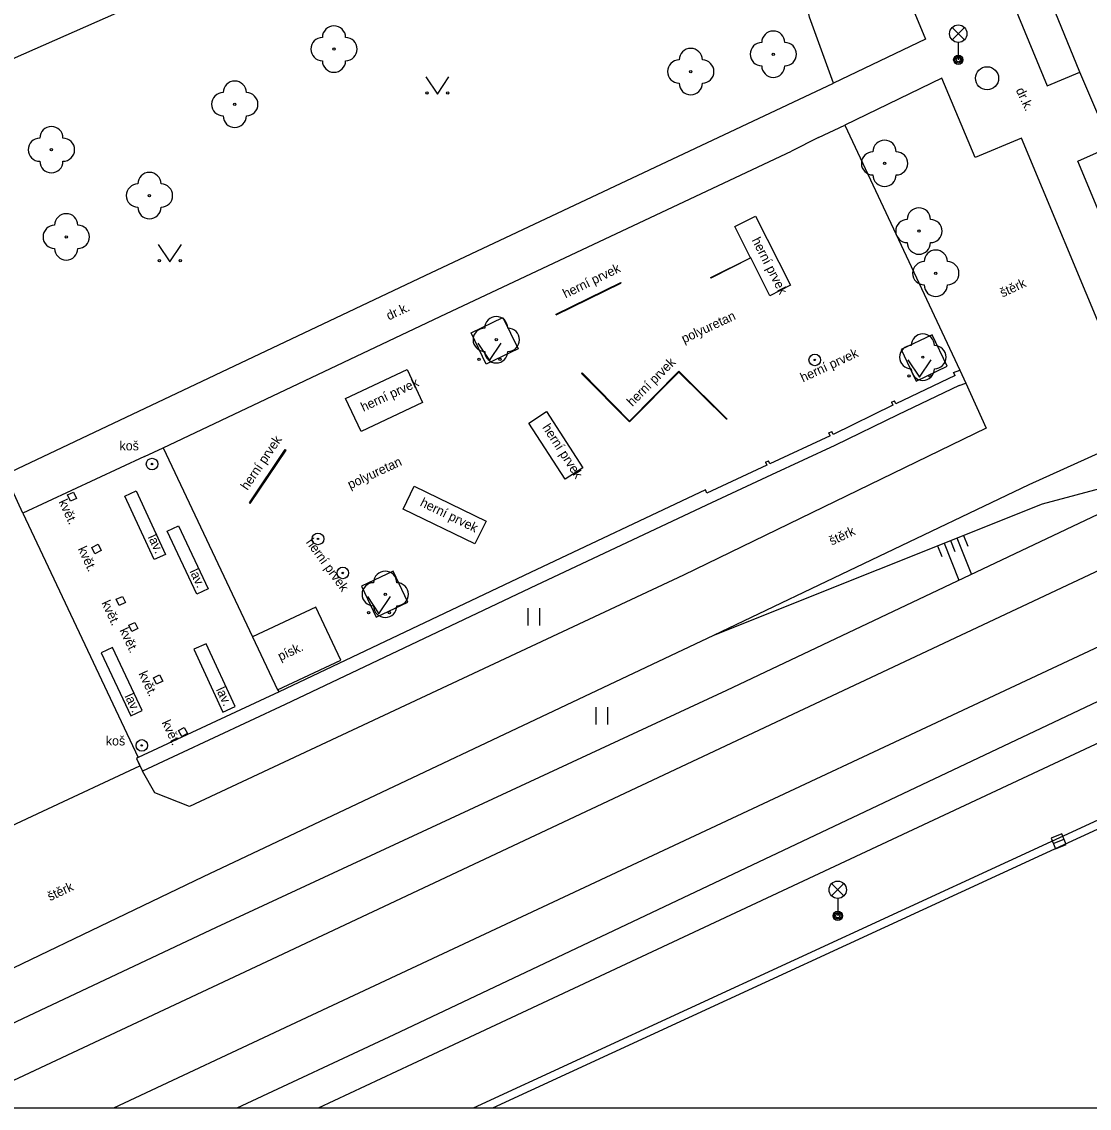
# Model space of a CAD drawing. Extents: x -600309 to -598967, y -1161267 to -1160292.
# Drawn here: x -599435.22 to -599389.17, y -1161267.03 to -1161220.16 of the extents above; entities that cross this region are included whole.
import ezdxf

# ---------------------------------------------------------------- set-up
doc = ezdxf.new("R2010")
doc.units = 0
for name, color, linetype in [('Level 10', 7, 'Continuous'), ('Level 11', 7, 'Continuous'), ('Level 13', 7, 'Continuous'), ('Level 14', 7, 'Continuous'), ('Level 15', 7, 'Continuous'), ('Level 22', 7, 'Continuous'), ('Level 23', 7, 'Continuous'), ('Level 25', 7, 'Continuous'), ('Level 27', 7, 'Continuous'), ('Level 33', 7, 'Continuous'), ('Level 36', 7, 'Continuous'), ('Level 40', 7, 'Continuous'), ('Level 42', 7, 'Continuous'), ('Level 5', 7, 'Continuous'), ('Level 53', 7, 'Continuous'), ('Level 6', 7, 'Continuous'), ('Level 7', 7, 'Continuous'), ('Level 8', 7, 'Continuous'), ('Vrstva 63', 7, 'Continuous')]:
    doc.layers.add(name, color=color, linetype=linetype)

msp = doc.modelspace()

# ---------------------------------------------------------------- linework, layer by layer
at = {"layer": 'Level 10'}
for points in [[(-599443.4169, -1161267.0314), (-599440.78, -1161265.8), (-599436.96, -1161264), (-599426.82, -1161259.22), (-599404.81, -1161249), (-599386.02, -1161240.1)], [(-599383.12, -1161246.8), (-599419.17, -1161263.87), (-599425.9349, -1161267.0314)], [(-599373.17, -1161247.12), (-599388.05, -1161254.26), (-599415.7499, -1161267.0314)]]:
    msp.add_lwpolyline(points, dxfattribs=at)
at = {"layer": 'Level 11'}
for points in [[(-599395.21, -1161212.69), (-599390.98, -1161222.93), (-599389.58, -1161222.34)], [(-599397.11, -1161218.34), (-599397.27, -1161218.41), (-599396.24, -1161220.91), (-599400.21, -1161222.81)], [(-599429.92, -1161238.92), (-599435.17, -1161241.36), (-599435.94, -1161239.69), (-599417.82, -1161231.11), (-599400.21, -1161222.81)], [(-599392.09, -1161225.18), (-599394.09, -1161226.02), (-599395.53, -1161222.6), (-599399.71, -1161224.62)], [(-599388.4, -1161234.04), (-599392.09, -1161225.18)], [(-599386.75, -1161233.18), (-599389.66, -1161226.17), (-599388.21, -1161225.53)], [(-599415.83, -1161233.58), (-599414.46, -1161232.92)], [(-599414.46, -1161232.92), (-599413.81, -1161234.27)], [(-599415.18, -1161234.93), (-599415.83, -1161233.58)], [(-599395.95, -1161233.66), (-599397.29, -1161234.3)], [(-599395.3, -1161235.02), (-599395.95, -1161233.66)], [(-599413.81, -1161234.27), (-599415.18, -1161234.93)], [(-599397.29, -1161234.3), (-599396.64, -1161235.66)], [(-599396.64, -1161235.66), (-599395.3, -1161235.02)], [(-599394.75, -1161235.19), (-599394.5, -1161235.75), (-599393.62, -1161237.7), (-599406.67, -1161244.04), (-599427.99, -1161254.01), (-599429.48, -1161253.43), (-599430.01, -1161252.49)], [(-599427.38, -1161257.04), (-599405.36, -1161246.62), (-599391.76, -1161240.12), (-599387.72, -1161238.29)], [(-599429.12, -1161238.54), (-599425.26, -1161246.69)], [(-599433.25, -1161240.57), (-599432.99, -1161240.45)], [(-599433.12, -1161240.84), (-599433.25, -1161240.57)], [(-599432.86, -1161240.72), (-599433.12, -1161240.84)], [(-599432.99, -1161240.45), (-599432.86, -1161240.72)], [(-599435.17, -1161241.36), (-599430.2, -1161251.9)], [(-599432.2, -1161242.84), (-599431.93, -1161242.7)], [(-599432.06, -1161243.11), (-599432.2, -1161242.84)], [(-599431.79, -1161242.97), (-599432.06, -1161243.11)], [(-599431.93, -1161242.7), (-599431.79, -1161242.97)], [(-599419.2, -1161243.86), (-599420.57, -1161244.51)], [(-599418.57, -1161245.2), (-599419.2, -1161243.86)], [(-599374.58, -1161244.63), (-599380.48, -1161247.39), (-599382.83, -1161248.49), (-599418.38, -1161265.13), (-599422.4292, -1161267.0314)], [(-599420.57, -1161244.51), (-599419.93, -1161245.85)], [(-599431.14, -1161245.07), (-599430.87, -1161244.95)], [(-599431.02, -1161245.34), (-599431.14, -1161245.07)], [(-599430.75, -1161245.22), (-599431.02, -1161245.34)], [(-599430.87, -1161244.95), (-599430.75, -1161245.22)], [(-599422.54, -1161245.41), (-599425.26, -1161246.69)], [(-599421.46, -1161247.7), (-599422.54, -1161245.41)], [(-599419.93, -1161245.85), (-599418.57, -1161245.2)], [(-599430.6, -1161246.19), (-599430.34, -1161246.07)], [(-599430.47, -1161246.46), (-599430.6, -1161246.19)], [(-599430.21, -1161246.34), (-599430.47, -1161246.46)], [(-599430.34, -1161246.07), (-599430.21, -1161246.34)], [(-599425.26, -1161246.69), (-599424.18, -1161248.98)], [(-599424.18, -1161248.98), (-599421.46, -1161247.7)], [(-599373.02, -1161247.44), (-599387.9, -1161254.58), (-599414.9058, -1161267.0314)], [(-599429.53, -1161248.47), (-599429.27, -1161248.34)], [(-599429.4, -1161248.74), (-599429.53, -1161248.47)], [(-599429.14, -1161248.61), (-599429.4, -1161248.74)], [(-599429.27, -1161248.34), (-599429.14, -1161248.61)], [(-599424.18, -1161248.98), (-599424.12, -1161249.07)], [(-599428.46, -1161250.73), (-599428.21, -1161250.6)], [(-599428.32, -1161251), (-599428.46, -1161250.73)], [(-599428.07, -1161250.87), (-599428.32, -1161251)], [(-599428.21, -1161250.6), (-599428.07, -1161250.87)], [(-599439.66, -1161262.93), (-599427.38, -1161257.04)]]:
    msp.add_lwpolyline(points, dxfattribs=at)
at = {"layer": 'Level 13'}
for points in [[(-599438.1546, -1161267.0314), (-599424.64, -1161260.7), (-599378.29, -1161238.9)], [(-599376.74, -1161241.49), (-599423.17, -1161263.23), (-599431.2654, -1161267.0314)]]:
    msp.add_lwpolyline(points, dxfattribs=at)
at = {"layer": 'Level 14'}
msp.add_lwpolyline([(-599405.36, -1161246.62), (-599391.19, -1161240.96), (-599387.05, -1161239.85), (-599387.72, -1161238.29)], dxfattribs=at)
at = {"layer": 'Level 15'}
for points in [[(-599395.15, -1161242.54), (-599394.97, -1161243.01)], [(-599394.88, -1161242.43), (-599394.25, -1161244)], [(-599394.6, -1161242.32), (-599394.41, -1161242.79)], [(-599395.71, -1161242.77), (-599395.53, -1161243.23)], [(-599395.43, -1161242.65), (-599394.79, -1161244.25)]]:
    msp.add_lwpolyline(points, dxfattribs=at)
at = {"layer": 'Level 22'}
for centre in [(-599421.75, -1161221.34), (-599402.8, -1161221.56), (-599406.36, -1161222.31), (-599426.03, -1161223.72), (-599433.94, -1161225.68), (-599398, -1161226.27), (-599429.71, -1161227.66), (-599433.3, -1161229.44), (-599396.52, -1161229.19), (-599395.79, -1161231.01), (-599414.75, -1161233.88), (-599396.35, -1161234.63), (-599419.54, -1161244.86)]:
    msp.add_circle(centre, 0.05, dxfattribs=at)
for centre, start, end in [((-599421.75, -1161220.84), 0, 180), ((-599402.8, -1161221.06), 0, 180), ((-599422.25, -1161221.34), 90, 270), ((-599421.25, -1161221.34), 270, 90), ((-599406.36, -1161221.81), 0, 180), ((-599403.3, -1161221.56), 90, 270), ((-599402.3, -1161221.56), 270, 90), ((-599421.75, -1161221.84), 180, 0), ((-599406.86, -1161222.31), 90, 270), ((-599405.86, -1161222.31), 270, 90), ((-599402.8, -1161222.06), 180, 0), ((-599426.03, -1161223.22), 0, 180), ((-599406.36, -1161222.81), 180, 0), ((-599426.53, -1161223.72), 90, 270), ((-599425.53, -1161223.72), 270, 90), ((-599426.03, -1161224.22), 180, 0), ((-599433.94, -1161225.18), 0, 180), ((-599434.44, -1161225.68), 90, 270), ((-599433.44, -1161225.68), 270, 90), ((-599398, -1161225.77), 0, 180), ((-599433.94, -1161226.18), 180, 0), ((-599398.5, -1161226.27), 90, 270), ((-599397.5, -1161226.27), 270, 90), ((-599429.71, -1161227.16), 0, 180), ((-599398, -1161226.77), 180, 0), ((-599430.21, -1161227.66), 90, 270), ((-599429.21, -1161227.66), 270, 90), ((-599433.3, -1161228.94), 0, 180), ((-599429.71, -1161228.16), 180, 0), ((-599396.52, -1161228.69), 0, 180), ((-599433.8, -1161229.44), 90, 270), ((-599432.8, -1161229.44), 270, 90), ((-599397.02, -1161229.19), 90, 270), ((-599396.02, -1161229.19), 270, 90), ((-599433.3, -1161229.94), 180, 0), ((-599396.52, -1161229.69), 180, 0), ((-599395.79, -1161230.51), 0, 180), ((-599396.29, -1161231.01), 90, 270), ((-599395.29, -1161231.01), 270, 90), ((-599395.79, -1161231.51), 180, 0), ((-599414.75, -1161233.38), 0, 180), ((-599415.25, -1161233.88), 90, 270), ((-599414.25, -1161233.88), 270, 90), ((-599396.35, -1161234.13), 0, 180), ((-599396.85, -1161234.63), 90, 270), ((-599395.85, -1161234.63), 270, 90), ((-599414.75, -1161234.38), 180, 0), ((-599396.35, -1161235.13), 180, 0), ((-599419.54, -1161244.36), 0, 180), ((-599420.04, -1161244.86), 90, 270), ((-599419.04, -1161244.86), 270, 90), ((-599419.54, -1161245.36), 180, 0)]:
    msp.add_arc(centre, 0.5, start, end, dxfattribs=at)
at = {"layer": 'Level 23'}
msp.add_lwpolyline([(-599400.21, -1161222.81), (-599401.24, -1161219.97), (-599402.39, -1161214.27), (-599405.57, -1161210.64), (-599408.76, -1161209.65), (-599410.87, -1161209.86), (-599416.91, -1161212.41), (-599422.87, -1161214.53), (-599424.73, -1161209.89)], dxfattribs=at)
at = {"layer": 'Level 25'}
for points in [[(-599404.46, -1161229), (-599403.57, -1161228.55)], [(-599402.95, -1161231.98), (-599403.77, -1161230.35), (-599403.78, -1161230.34), (-599404.46, -1161229)], [(-599403.57, -1161228.55), (-599402.06, -1161231.53)], [(-599405.49, -1161231.22), (-599405.5, -1161231.19), (-599403.78, -1161230.34)], [(-599403.77, -1161230.35), (-599405.49, -1161231.22)], [(-599412.16, -1161232.8), (-599412.17, -1161232.77), (-599409.38, -1161231.41), (-599409.37, -1161231.44)], [(-599412.16, -1161232.8), (-599409.37, -1161231.44)], [(-599402.06, -1161231.53), (-599402.95, -1161231.98)], [(-599421.25, -1161236.41), (-599418.6, -1161235.16)], [(-599418.6, -1161235.16), (-599417.93, -1161236.59)], [(-599411.07, -1161235.33), (-599411.04, -1161235.3), (-599409, -1161237.39), (-599406.88, -1161235.24), (-599404.79, -1161237.3), (-599404.82, -1161237.31)], [(-599411.07, -1161235.33), (-599409, -1161237.42), (-599406.88, -1161235.28), (-599404.82, -1161237.31)], [(-599420.58, -1161237.84), (-599421.25, -1161236.41)], [(-599417.93, -1161236.59), (-599420.58, -1161237.84)], [(-599413.35, -1161237.48), (-599412.58, -1161236.98)], [(-599412.58, -1161236.98), (-599411.01, -1161239.4)], [(-599411.78, -1161239.9), (-599413.35, -1161237.48)], [(-599425.37, -1161240.94), (-599425.4, -1161240.92), (-599423.85, -1161238.62), (-599423.82, -1161238.64)], [(-599425.37, -1161240.94), (-599423.82, -1161238.64)], [(-599411.01, -1161239.4), (-599411.78, -1161239.9)], [(-599418.77, -1161241.18), (-599418.29, -1161240.2)], [(-599418.29, -1161240.2), (-599415.19, -1161241.7)], [(-599415.67, -1161242.68), (-599418.77, -1161241.18)], [(-599415.19, -1161241.7), (-599415.67, -1161242.68)]]:
    msp.add_lwpolyline(points, dxfattribs=at)
for centre, radius in [((-599401.01, -1161234.75), 0.25), ((-599401.01, -1161234.75), 0.0303), ((-599429.6, -1161239.24), 0.25), ((-599429.6, -1161239.24), 0.0303), ((-599422.44, -1161242.47), 0.25), ((-599422.44, -1161242.47), 0.0303), ((-599421.37, -1161243.94), 0.25), ((-599421.37, -1161243.94), 0.0303), ((-599430.04, -1161251.38), 0.25), ((-599430.04, -1161251.38), 0.0303)]:
    msp.add_circle(centre, radius, dxfattribs=at)
at = {"layer": 'Level 27'}
msp.add_line((-599390.7223, -1161255.6124), (-599390.2577, -1161255.4276), dxfattribs=at)
msp.add_lwpolyline([(-599390.6299, -1161255.8447), (-599390.1653, -1161255.6599), (-599390.3501, -1161255.1953), (-599390.8147, -1161255.3801)], close=True, dxfattribs=at)
msp.add_circle((-599393.58, -1161222.6), 0.5, dxfattribs=at)
at = {"layer": 'Level 33'}
for p, q in [((-599395.085, -1161220.94), (-599394.555, -1161220.41)), ((-599395.085, -1161220.41), (-599394.555, -1161220.94)), ((-599394.82, -1161221.05), (-599394.82, -1161221.8)), ((-599400.285, -1161257.87), (-599399.755, -1161257.34)), ((-599400.285, -1161257.34), (-599399.755, -1161257.87)), ((-599400.02, -1161257.98), (-599400.02, -1161258.73))]:
    msp.add_line(p, q, dxfattribs=at)
for centre, radius in [((-599394.82, -1161220.675), 0.375), ((-599394.82, -1161221.8), 0.2), ((-599394.82, -1161221.8), 0.1445), ((-599394.82, -1161221.8), 0.0876), ((-599400.02, -1161257.605), 0.375), ((-599400.02, -1161258.73), 0.2), ((-599400.02, -1161258.73), 0.1445), ((-599400.02, -1161258.73), 0.0876)]:
    msp.add_circle(centre, radius, dxfattribs=at)
at = {"layer": 'Level 36'}
for p, q in [((-599413.374, -1161246.203), (-599413.374, -1161245.453)), ((-599412.874, -1161246.203), (-599412.874, -1161245.453)), ((-599410.434, -1161250.473), (-599410.434, -1161249.723)), ((-599409.934, -1161250.473), (-599409.934, -1161249.723))]:
    msp.add_line(p, q, dxfattribs=at)
for points in [[(-599417.79, -1161222.53), (-599417.29, -1161223.28), (-599416.79, -1161222.53)], [(-599429.33, -1161229.77), (-599428.83, -1161230.52), (-599428.33, -1161229.77)], [(-599415.54, -1161234.03), (-599415.04, -1161234.78), (-599414.54, -1161234.03)], [(-599396.99, -1161234.74), (-599396.49, -1161235.49), (-599395.99, -1161234.74)], [(-599420.31, -1161244.95), (-599419.81, -1161245.7), (-599419.31, -1161244.95)]]:
    msp.add_lwpolyline(points, dxfattribs=at)
for centre in [(-599417.7402, -1161223.2298), (-599416.8408, -1161223.2298), (-599429.2802, -1161230.4698), (-599428.3808, -1161230.4698), (-599415.4902, -1161234.7298), (-599414.5908, -1161234.7298), (-599396.9402, -1161235.4398), (-599396.0408, -1161235.4398), (-599420.2602, -1161245.6498), (-599419.3608, -1161245.6498)]:
    msp.add_circle(centre, 0.05, dxfattribs=at)
at = {"layer": 'Level 5'}
for points in [[(-599389.58, -1161222.34), (-599393.75, -1161212.12)], [(-599389.45, -1161222.64), (-599389.58, -1161222.34)]]:
    msp.add_lwpolyline(points, dxfattribs=at)
at = {"layer": 'Level 53'}
for points in [[(-599430.77, -1161240.62), (-599430.29, -1161240.4)], [(-599429.5, -1161243.36), (-599430.77, -1161240.62)], [(-599430.29, -1161240.4), (-599429.02, -1161243.14)], [(-599428.95, -1161242.13), (-599428.46, -1161241.9)], [(-599427.67, -1161244.86), (-599428.95, -1161242.13)], [(-599428.46, -1161241.9), (-599427.18, -1161244.63)], [(-599429.02, -1161243.14), (-599429.5, -1161243.36)], [(-599427.18, -1161244.63), (-599427.67, -1161244.86)], [(-599431.31, -1161247.16), (-599431.8, -1161247.39)], [(-599430.02, -1161249.87), (-599431.31, -1161247.16)], [(-599427.27, -1161246.99), (-599427.79, -1161247.23)], [(-599427.79, -1161247.23), (-599426.54, -1161249.94)], [(-599426.02, -1161249.7), (-599427.27, -1161246.99)], [(-599431.8, -1161247.39), (-599430.51, -1161250.1)], [(-599430.51, -1161250.1), (-599430.02, -1161249.87)], [(-599426.54, -1161249.94), (-599426.02, -1161249.7)]]:
    msp.add_lwpolyline(points, dxfattribs=at)
at = {"layer": 'Level 6'}
msp.add_lwpolyline([(-599388.29, -1161225.35), (-599389.45, -1161222.64)], dxfattribs=at)
at = {"layer": 'Level 7'}
for points in [[(-599429.8, -1161219.18), (-599436.49, -1161222.15), (-599441.92, -1161224.46)], [(-599400.85, -1161225.16), (-599399.71, -1161224.62), (-599394.75, -1161235.19)], [(-599429.92, -1161238.92), (-599429.12, -1161238.54), (-599416.9, -1161232.75), (-599402.02, -1161225.74)], [(-599394.96, -1161235.42), (-599397.51, -1161236.64), (-599397.57, -1161236.51)], [(-599394.96, -1161235.42), (-599397.51, -1161236.64), (-599397.57, -1161236.51)], [(-599395.02, -1161235.29), (-599394.75, -1161235.19)], [(-599395.02, -1161235.29), (-599394.75, -1161235.19)], [(-599394.96, -1161235.42), (-599395.02, -1161235.29)], [(-599394.96, -1161235.42), (-599395.02, -1161235.29)], [(-599394.78, -1161235.85), (-599397.43, -1161237.12), (-599400.15, -1161238.44), (-599402.88, -1161239.71), (-599405.47, -1161240.91), (-599413.02, -1161244.47), (-599423.86, -1161249.62), (-599430.01, -1161252.49)], [(-599394.78, -1161235.85), (-599394.5, -1161235.75)], [(-599397.7, -1161236.57), (-599397.64, -1161236.7), (-599400.22, -1161237.96), (-599400.28, -1161237.83)], [(-599397.7, -1161236.57), (-599397.64, -1161236.7), (-599400.22, -1161237.96), (-599400.28, -1161237.83)], [(-599397.7, -1161236.57), (-599397.57, -1161236.51)], [(-599397.7, -1161236.57), (-599397.57, -1161236.51)], [(-599400.41, -1161237.89), (-599400.28, -1161237.83)], [(-599400.41, -1161237.89), (-599400.28, -1161237.83)], [(-599400.35, -1161238.02), (-599400.41, -1161237.89)], [(-599400.35, -1161238.02), (-599400.41, -1161237.89)], [(-599400.35, -1161238.02), (-599402.95, -1161239.23), (-599403.01, -1161239.1)], [(-599400.35, -1161238.02), (-599402.95, -1161239.23), (-599403.01, -1161239.1)], [(-599403.14, -1161239.16), (-599403.08, -1161239.29), (-599405.67, -1161240.49), (-599405.73, -1161240.36)], [(-599403.14, -1161239.16), (-599403.08, -1161239.29), (-599405.67, -1161240.49), (-599405.73, -1161240.36)], [(-599403.14, -1161239.16), (-599403.01, -1161239.1)], [(-599403.14, -1161239.16), (-599403.01, -1161239.1)], [(-599405.73, -1161240.36), (-599413.28, -1161243.92), (-599424.12, -1161249.07), (-599430.2, -1161251.9), (-599430.27, -1161251.94)], [(-599405.73, -1161240.36), (-599413.28, -1161243.92), (-599424.12, -1161249.07), (-599430.2, -1161251.9), (-599430.27, -1161251.94)], [(-599430.27, -1161251.94), (-599430.01, -1161252.49)], [(-599430.27, -1161251.94), (-599430.12, -1161252.26), (-599430.01, -1161252.49)], [(-599434.31, -1161254.21), (-599430.12, -1161252.26)]]:
    msp.add_lwpolyline(points, dxfattribs=at)
at = {"layer": 'Level 8'}
for points in [[(-599400.85, -1161225.16), (-599402.02, -1161225.74)], [(-599436.63, -1161255.3), (-599434.31, -1161254.21)]]:
    msp.add_lwpolyline(points, dxfattribs=at)
at = {"layer": 'Vrstva 63'}
msp.add_lwpolyline([(-600308.541, -1160292.3474), (-598967.1085, -1160292.3474), (-598967.1085, -1161267.0314), (-600308.541, -1161267.0314)], close=True, dxfattribs=at)

# ---------------------------------------------------------------- texts
at = {"layer": 'Level 40'}
for s, rotation, p in [('dr.k.', 295, (-599392.35, -1161223.11)), ('štěrk', 25, (-599392.91, -1161232.06)), ('dr.k.', 25, (-599419.38, -1161233.05)), ('polyuretan', 25, (-599406.65, -1161234.04)), ('polyuretan', 25, (-599421.05, -1161240.33)), ('štěrk', 25, (-599400.28, -1161242.76)), ('písk.', 25, (-599424.06, -1161247.74)), ('štěrk', 25, (-599434, -1161258.1))]:
    msp.add_text(s, height=0.4, rotation=rotation, dxfattribs=at).set_placement(p)
at = {"layer": 'Level 42'}
for s, height, rotation, p in [('herní prvek', 0.400002, 297, (-599403.74, -1161229.58)), ('herní prvek', 0.400002, 26, (-599411.76, -1161232.1)), ('herní prvek', 0.400002, 25, (-599401.52, -1161235.72)), ('herní prvek', 0.400002, 45, (-599408.88, -1161236.78)), ('herní prvek', 0.400002, 25, (-599420.48, -1161236.99)), ('herní prvek', 0.400002, 303, (-599412.78, -1161237.66)), ('herní prvek', 0.400002, 56, (-599425.48, -1161240.4)), ('květ.', 0.4, 295, (-599433.64, -1161240.87)), ('herní prvek', 0.400002, 334, (-599418.07, -1161241.03)), ('lav.', 0.4, 295, (-599429.79, -1161242.39)), ('herní prvek', 0.400002, 306, (-599422.98, -1161242.62)), ('květ.', 0.4, 295, (-599432.81, -1161242.9)), ('lav.', 0.4, 295, (-599427.99, -1161243.87)), ('květ.', 0.4, 295, (-599431.79, -1161245.23)), ('květ.', 0.4, 295, (-599431.01, -1161246.41)), ('květ.', 0.4, 295, (-599430.19, -1161248.28)), ('lav.', 0.4, 295, (-599430.79, -1161249.25)), ('lav.', 0.4, 295, (-599426.85, -1161248.97)), ('květ.', 0.4, 295, (-599429.19, -1161250.39))]:
    msp.add_text(s, height=height, rotation=rotation, dxfattribs=at).set_placement(p)
for p in [(-599431, -1161238.65), (-599431.59, -1161251.38)]:
    msp.add_text('koš', height=0.4, dxfattribs=at).set_placement(p)

doc.saveas('drawing.dxf')
